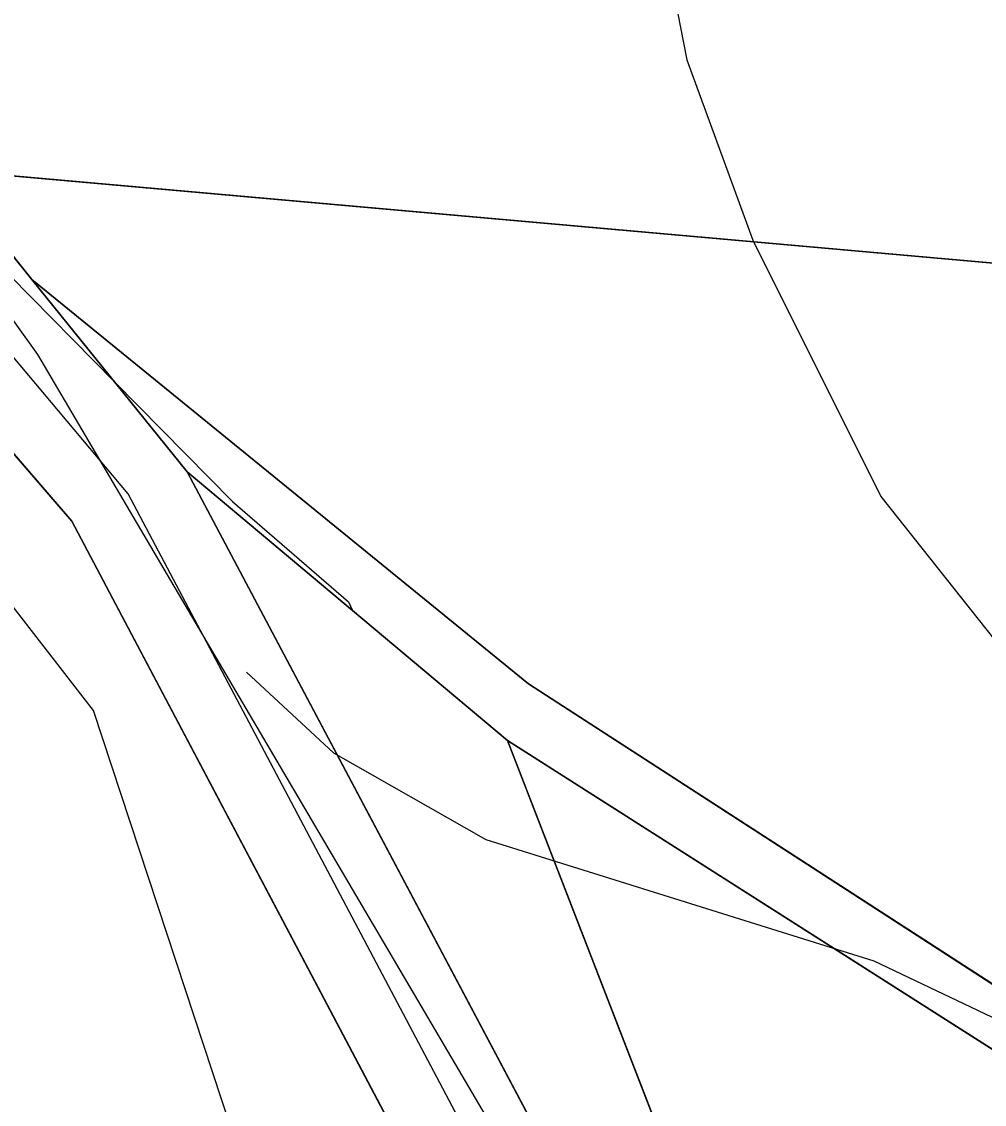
# Model space of a CAD drawing. Extents: x -706130 to -698555, y -971544 to -967260.
# Drawn here: x -704808.07 to -704768.43, y -968598.63 to -968554.04 of the extents above; entities that cross this region are included whole.
import ezdxf

# ---------------------------------------------------------------- set-up
doc = ezdxf.new("R2010")
doc.units = 0
for name, color, linetype in [('BPEJ hranice S', 7, 'Continuous'), ('BPEJ I-II trida ochrany S', 7, 'Continuous'), ('Kanalizace_Polesí N NEZAPINAT', 7, 'Continuous'), ('KN_Hranice_katastrální území', 7, 'Continuous'), ('KN_Hranice_parcel', 7, 'Continuous'), ('KN_Polygon parcely', 7, 'Continuous'), ('KN_POZEMKY_10_LESNI POZEMEK', 7, 'Continuous'), ('KN_POZEMKY_14_OSTATNI PLOCHA', 7, 'Continuous'), ('KN_POZEMKY_7_TTP', 7, 'Continuous'), ('KN_VYUZITI_17_ostatni plocha_ostatni komunikace', 7, 'Continuous'), ('Komunikace mistni obsluzne - osy S', 7, 'Continuous'), ('Plochy lesní všeobecné S', 7, 'Continuous'), ('Plochy smíšené nezastavěného území všeobecné S', 7, 'Continuous'), ('Plochy verejnych prostranstvi - komunikace ostatni S', 7, 'Continuous'), ('Plochy verejnych prostranstvi - vyznamne MOK S', 7, 'Continuous'), ('Regulační bloky v krajině S', 7, 'Continuous'), ('Regulační bloky zastavěné S', 7, 'Continuous'), ('Trasy cykloturistické S', 7, 'Continuous'), ('Vodovodní řady - rozváděcí S', 7, 'Continuous'), ('VÝŠKOPIS_vrstevnice hlavní', 7, 'Continuous')]:
    doc.layers.add(name, color=color, linetype=linetype)

msp = doc.modelspace()

# ---------------------------------------------------------------- linework, layer by layer
at = {"layer": 'BPEJ hranice S'}
msp.add_lwpolyline([(-704826.01, -968624.26), (-704822.17, -968595.59), (-704820.071, -968575.089), (-704819.22, -968566.79), (-704818.54, -968560.11), (-704812.893, -968560.133), (-704811.633, -968561.388), (-704809.425, -968563.627), (-704804.25, -968568.874), (-704799.388, -968573.804), (-704794.62, -968577.929), (-704794.453, -968578.293), (-704788.07, -968583.65), (-704780.13, -968604.13), (-704769.57, -968642.18)], dxfattribs=at)
at = {"layer": 'BPEJ I-II trida ochrany S'}
for p, q in [((-704806.01, -968574.61), (-704818.54, -968560.11)), ((-704801.26, -968572.58), (-704784.04, -968605.06)), ((-704794.453, -968578.293), (-704801.26, -968572.58)), ((-704789.53, -968605.81), (-704806.01, -968574.61))]:
    msp.add_line(p, q, dxfattribs=at)
msp.add_lwpolyline([(-704774.57, -968641.82), (-704769.57, -968642.18), (-704780.13, -968604.13), (-704788.07, -968583.65), (-704794.453, -968578.293), (-704794.453, -968578.293)], dxfattribs=at)
at = {"layer": 'Kanalizace_Polesí N NEZAPINAT'}
msp.add_lwpolyline([(-704466.95, -968836.87), (-704536.666, -968831.913), (-704567.948, -968808.052), (-704625.202, -968761.161), (-704633.573, -968757.267), (-704656.291, -968736.932), (-704713.416, -968668.102), (-704733.104, -968652.716), (-704746.849, -968647.667), (-704775.665, -968642.159), (-704784.737, -968606.276), (-704807.406, -968567.749), (-704814.685, -968557.607), (-704815.957, -968543.264), (-704809.723, -968525.026)], dxfattribs=at)
at = {"layer": 'KN_Hranice_katastrální území'}
for points in [[(-704676.09, -968714.47), (-704713.07, -968667.43), (-704693.37, -968655.55), (-704701.32, -968640.16), (-704713.48, -968606.7), (-704736.25, -968566.81), (-704811.29, -968560.14), (-704818.54, -968560.11), (-704819.22, -968566.79), (-704822.17, -968595.59), (-704826.01, -968624.26), (-704832.72, -968642.15), (-704857.92, -968671.12), (-704867.24, -968699.86), (-704877.6, -968761.1), (-704886.1, -968825.16), (-704885.82, -968841.68), (-704886.02, -968857.61), (-704883.15, -968893.04), (-704882.15, -968916.72), (-704882.51, -968946.49)], [(-704882.51, -968946.49), (-704882.15, -968916.72), (-704883.15, -968893.04), (-704886.02, -968857.61), (-704885.82, -968841.68), (-704886.1, -968825.16), (-704877.6, -968761.1), (-704867.24, -968699.86), (-704857.92, -968671.12), (-704832.72, -968642.15), (-704826.01, -968624.26), (-704822.17, -968595.59), (-704819.22, -968566.79), (-704818.54, -968560.11), (-704811.29, -968560.14), (-704736.25, -968566.81), (-704713.48, -968606.7), (-704701.32, -968640.16), (-704693.37, -968655.55), (-704713.07, -968667.43), (-704676.09, -968714.47)]]:
    msp.add_lwpolyline(points, dxfattribs=at)
at = {"layer": 'KN_Hranice_parcel'}
for p, q in [((-704811.29, -968560.14), (-704807.65, -968564.66)), ((-704801.26, -968572.58), (-704807.65, -968564.66)), ((-704788.07, -968583.65), (-704801.26, -968572.58))]:
    msp.add_line(p, q, dxfattribs=at)
for points in [[(-704781.03, -968640.45), (-704789.53, -968605.81), (-704806.01, -968574.61), (-704818.54, -968560.11)], [(-704713.07, -968667.43), (-704693.37, -968655.55), (-704701.32, -968640.16), (-704713.48, -968606.7), (-704736.25, -968566.81), (-704811.29, -968560.14)], [(-704713.07, -968667.43), (-704693.37, -968655.55), (-704701.32, -968640.16), (-704713.48, -968606.7), (-704736.25, -968566.81), (-704811.29, -968560.14)], [(-704807.65, -968564.66), (-704787.21, -968581.31), (-704763.8, -968596.46), (-704747.39, -968623.31), (-704730.21, -968653.55), (-704713.07, -968667.43)], [(-704801.26, -968572.58), (-704784.04, -968605.06), (-704774.57, -968641.82)], [(-704769.57, -968642.18), (-704780.13, -968604.13), (-704788.07, -968583.65)], [(-704735.44, -968650.43), (-704749.59, -968624.57), (-704765.59, -968597.96), (-704788.07, -968583.65)]]:
    msp.add_lwpolyline(points, dxfattribs=at)
at = {"layer": 'KN_Polygon parcely'}
for points in [[(-704814.89, -968543.6), (-704814.12, -968556.31), (-704811.29, -968560.14), (-704736.25, -968566.81), (-704713.48, -968606.7), (-704701.32, -968640.16), (-704693.37, -968655.55), (-704713.07, -968667.43), (-704676.09, -968714.47), (-704655.11, -968736.58), (-704623.71, -968717.98), (-704564.27, -968692.77), (-704542.08, -968689.15), (-704523.32, -968686.09), (-704484.45, -968665.15), (-704465.18, -968666.56)], [(-704779.23, -968683.71), (-704774.57, -968641.82), (-704784.04, -968605.06), (-704801.26, -968572.58), (-704807.65, -968564.66), (-704811.29, -968560.14), (-704818.54, -968560.11), (-704806.01, -968574.61), (-704789.53, -968605.81), (-704781.03, -968640.45), (-704785.31, -968676.19), (-704785.57, -968678.34), (-704785.67, -968684.28)]]:
    msp.add_lwpolyline(points, dxfattribs=at)
for points in [[(-704789.53, -968605.81), (-704806.01, -968574.61), (-704818.54, -968560.11), (-704819.22, -968566.79), (-704821.19, -968629.05), (-704781.03, -968640.45)], [(-704730.21, -968653.55), (-704713.07, -968667.43), (-704693.37, -968655.55), (-704701.32, -968640.16), (-704713.48, -968606.7), (-704736.25, -968566.81), (-704811.29, -968560.14), (-704807.65, -968564.66), (-704787.21, -968581.31), (-704763.8, -968596.46), (-704747.39, -968623.31)], [(-704655.11, -968736.58), (-704676.09, -968714.47), (-704713.07, -968667.43), (-704730.21, -968653.55), (-704747.39, -968623.31), (-704763.8, -968596.46), (-704787.21, -968581.31), (-704807.65, -968564.66), (-704801.26, -968572.58), (-704788.07, -968583.65), (-704765.59, -968597.96), (-704749.59, -968624.57), (-704735.44, -968650.43), (-704734.01, -968653.04), (-704715.29, -968669.22), (-704691, -968700.67), (-704678.2, -968716.03), (-704657.77, -968738.66), (-704656.98, -968738.04)], [(-704774.57, -968641.82), (-704769.57, -968642.18), (-704780.13, -968604.13), (-704788.07, -968583.65), (-704801.26, -968572.58), (-704784.04, -968605.06)], [(-704788.07, -968583.65), (-704780.13, -968604.13), (-704769.57, -968642.18), (-704753, -968643.3), (-704735.44, -968650.43), (-704749.59, -968624.57), (-704765.59, -968597.96)]]:
    msp.add_lwpolyline(points, close=True, dxfattribs=at)
at = {"layer": 'KN_POZEMKY_10_LESNI POZEMEK'}
for p, q in [((-704807.65, -968564.66), (-704811.29, -968560.14)), ((-704811.29, -968560.14), (-704736.25, -968566.81)), ((-704736.25, -968566.81), (-704811.29, -968560.14)), ((-704787.21, -968581.31), (-704807.65, -968564.66)), ((-704763.8, -968596.46), (-704787.21, -968581.31)), ((-704780.13, -968604.13), (-704788.07, -968583.65)), ((-704788.07, -968583.65), (-704765.59, -968597.96))]:
    msp.add_line(p, q, dxfattribs=at)
at = {"layer": 'KN_POZEMKY_14_OSTATNI PLOCHA'}
for p, q in [((-704806.01, -968574.61), (-704818.54, -968560.11)), ((-704811.29, -968560.14), (-704807.65, -968564.66)), ((-704801.26, -968572.58), (-704807.65, -968564.66)), ((-704807.65, -968564.66), (-704787.21, -968581.31)), ((-704807.65, -968564.66), (-704801.26, -968572.58)), ((-704788.07, -968583.65), (-704801.26, -968572.58)), ((-704801.26, -968572.58), (-704784.04, -968605.06)), ((-704789.53, -968605.81), (-704806.01, -968574.61)), ((-704787.21, -968581.31), (-704763.8, -968596.46)), ((-704765.59, -968597.96), (-704788.07, -968583.65))]:
    msp.add_line(p, q, dxfattribs=at)
at = {"layer": 'KN_POZEMKY_7_TTP'}
for p, q in [((-704818.54, -968560.11), (-704806.01, -968574.61)), ((-704801.26, -968572.58), (-704788.07, -968583.65)), ((-704784.04, -968605.06), (-704801.26, -968572.58)), ((-704806.01, -968574.61), (-704789.53, -968605.81)), ((-704788.07, -968583.65), (-704780.13, -968604.13))]:
    msp.add_line(p, q, dxfattribs=at)
at = {"layer": 'KN_VYUZITI_17_ostatni plocha_ostatni komunikace'}
for p, q in [((-704806.01, -968574.61), (-704818.54, -968560.11)), ((-704811.29, -968560.14), (-704807.65, -968564.66)), ((-704801.26, -968572.58), (-704807.65, -968564.66)), ((-704807.65, -968564.66), (-704787.21, -968581.31)), ((-704807.65, -968564.66), (-704801.26, -968572.58)), ((-704788.07, -968583.65), (-704801.26, -968572.58)), ((-704801.26, -968572.58), (-704784.04, -968605.06)), ((-704789.53, -968605.81), (-704806.01, -968574.61)), ((-704787.21, -968581.31), (-704763.8, -968596.46)), ((-704765.59, -968597.96), (-704788.07, -968583.65))]:
    msp.add_line(p, q, dxfattribs=at)
at = {"layer": 'Komunikace mistni obsluzne - osy S'}
msp.add_lwpolyline([(-704634.015, -969121.815), (-704627.207, -969068.805), (-704623.065, -969022.66), (-704634.575, -968998.39), (-704657.334, -968982.743), (-704670.62, -968971.855), (-704715.83, -968927.015), (-704740.84, -968895.135), (-704755.375, -968864.765), (-704760.405, -968830.12), (-704761.77, -968785.42), (-704765.809, -968765.741), (-704781.16, -968713.315), (-704782.45, -968683.995), (-704781.758, -968676.505), (-704777.8, -968641.135), (-704786.785, -968605.435), (-704803.694, -968573.493), (-704814.915, -968560.125)], dxfattribs=at)
at = {"layer": 'Plochy lesní všeobecné S'}
for p, q in [((-704811.29, -968560.14), (-704807.65, -968564.66)), ((-704807.65, -968564.66), (-704787.21, -968581.31)), ((-704787.21, -968581.31), (-704763.8, -968596.46)), ((-704765.59, -968597.96), (-704788.07, -968583.65)), ((-704788.07, -968583.65), (-704780.13, -968604.13))]:
    msp.add_line(p, q, dxfattribs=at)
at = {"layer": 'Plochy smíšené nezastavěného území všeobecné S'}
for p, q in [((-704788.07, -968583.65), (-704801.26, -968572.58)), ((-704801.26, -968572.58), (-704784.04, -968605.06)), ((-704780.13, -968604.13), (-704788.07, -968583.65))]:
    msp.add_line(p, q, dxfattribs=at)
msp.add_lwpolyline([(-704785.31, -968676.19), (-704781.03, -968640.45), (-704789.53, -968605.81), (-704806.01, -968574.61), (-704818.54, -968560.11)], dxfattribs=at)
at = {"layer": 'Plochy verejnych prostranstvi - komunikace ostatni S'}
for p, q in [((-704787.21, -968581.31), (-704807.65, -968564.66)), ((-704807.65, -968564.66), (-704801.26, -968572.58)), ((-704801.26, -968572.58), (-704788.07, -968583.65)), ((-704763.8, -968596.46), (-704787.21, -968581.31)), ((-704788.07, -968583.65), (-704765.59, -968597.96))]:
    msp.add_line(p, q, dxfattribs=at)
at = {"layer": 'Plochy verejnych prostranstvi - vyznamne MOK S'}
msp.add_lwpolyline([(-704779.23, -968683.71), (-704774.57, -968641.82), (-704784.04, -968605.06), (-704801.26, -968572.58), (-704807.65, -968564.66), (-704811.29, -968560.14), (-704818.54, -968560.11), (-704806.01, -968574.61), (-704789.53, -968605.81), (-704781.03, -968640.45), (-704785.31, -968676.19), (-704785.57, -968678.34), (-704785.67, -968684.28)], dxfattribs=at)
at = {"layer": 'Regulační bloky v krajině S'}
for p, q in [((-704811.29, -968560.14), (-704807.65, -968564.66)), ((-704807.65, -968564.66), (-704787.21, -968581.31)), ((-704788.07, -968583.65), (-704801.26, -968572.58)), ((-704801.26, -968572.58), (-704784.04, -968605.06)), ((-704787.21, -968581.31), (-704763.8, -968596.46)), ((-704765.59, -968597.96), (-704788.07, -968583.65)), ((-704788.07, -968583.65), (-704780.13, -968604.13)), ((-704780.13, -968604.13), (-704788.07, -968583.65))]:
    msp.add_line(p, q, dxfattribs=at)
msp.add_lwpolyline([(-704785.31, -968676.19), (-704781.03, -968640.45), (-704789.53, -968605.81), (-704806.01, -968574.61), (-704818.54, -968560.11)], dxfattribs=at)
at = {"layer": 'Regulační bloky zastavěné S'}
msp.add_line((-704801.26, -968572.58), (-704788.07, -968583.65), dxfattribs=at)
for points in [[(-704642.18, -968989.94), (-704654.54, -968980.8), (-704664.01, -968973.57), (-704668.58, -968969.46), (-704717.39, -968920.79), (-704737.33, -968894.15), (-704751.26, -968864.76), (-704752.99, -968859.58), (-704757.27, -968829.18), (-704758.74, -968787.41), (-704759.83, -968778.89), (-704762.63, -968764.99), (-704778.53, -968711.18), (-704779.23, -968683.71), (-704774.57, -968641.82), (-704784.04, -968605.06), (-704801.26, -968572.58)], [(-704788.07, -968583.65), (-704765.59, -968597.96), (-704749.59, -968624.57), (-704735.44, -968650.43)]]:
    msp.add_lwpolyline(points, dxfattribs=at)
at = {"layer": 'Trasy cykloturistické S'}
msp.add_lwpolyline([(-704630.66, -969122.7), (-704624.26, -969070.74), (-704619.6, -969022.64), (-704631.42, -968996.67), (-704642.18, -968989.94), (-704664.01, -968973.57), (-704717.39, -968920.79), (-704737.33, -968894.15), (-704751.26, -968864.76), (-704752.99, -968859.58), (-704757.27, -968829.18), (-704758.74, -968787.41), (-704759.83, -968778.89), (-704762.63, -968764.99), (-704778.53, -968711.18), (-704779.23, -968683.71), (-704774.57, -968641.82), (-704784.04, -968605.06), (-704801.26, -968572.58), (-704807.65, -968564.66), (-704811.29, -968560.14), (-704814.12, -968556.31), (-704814.89, -968543.6)], dxfattribs=at)
at = {"layer": 'Vodovodní řady - rozváděcí S'}
msp.add_lwpolyline([(-704771.168, -968639.098), (-704786.603, -968638.629), (-704805.12, -968582.411), (-704811.513, -968574.177)], dxfattribs=at)
at = {"layer": 'VÝŠKOPIS_vrstevnice hlavní'}
for points in [[(-704781.681, -968550.484), (-704780.682, -968555.619), (-704777.971, -968563.039), (-704772.692, -968573.596), (-704764.988, -968583.298), (-704758.283, -968589.718), (-704746.298, -968599.134), (-704741.447, -968603.7), (-704729.748, -968616.825), (-704723.899, -968624.957), (-704717.336, -968637.37), (-704710.773, -968647.785), (-704697.505, -968662.052), (-704692.083, -968669.756)], [(-704798.814, -968580.836), (-704795.234, -968584.153), (-704788.957, -968587.721), (-704772.978, -968592.714), (-704766.986, -968595.567), (-704756.428, -968603.414), (-704747.439, -968612.117), (-704736.311, -968625.814), (-704729.035, -968637.227), (-704697.933, -968676.319), (-704690.086, -968690.3)]]:
    msp.add_lwpolyline(points, dxfattribs=at)

doc.saveas('drawing.dxf')
